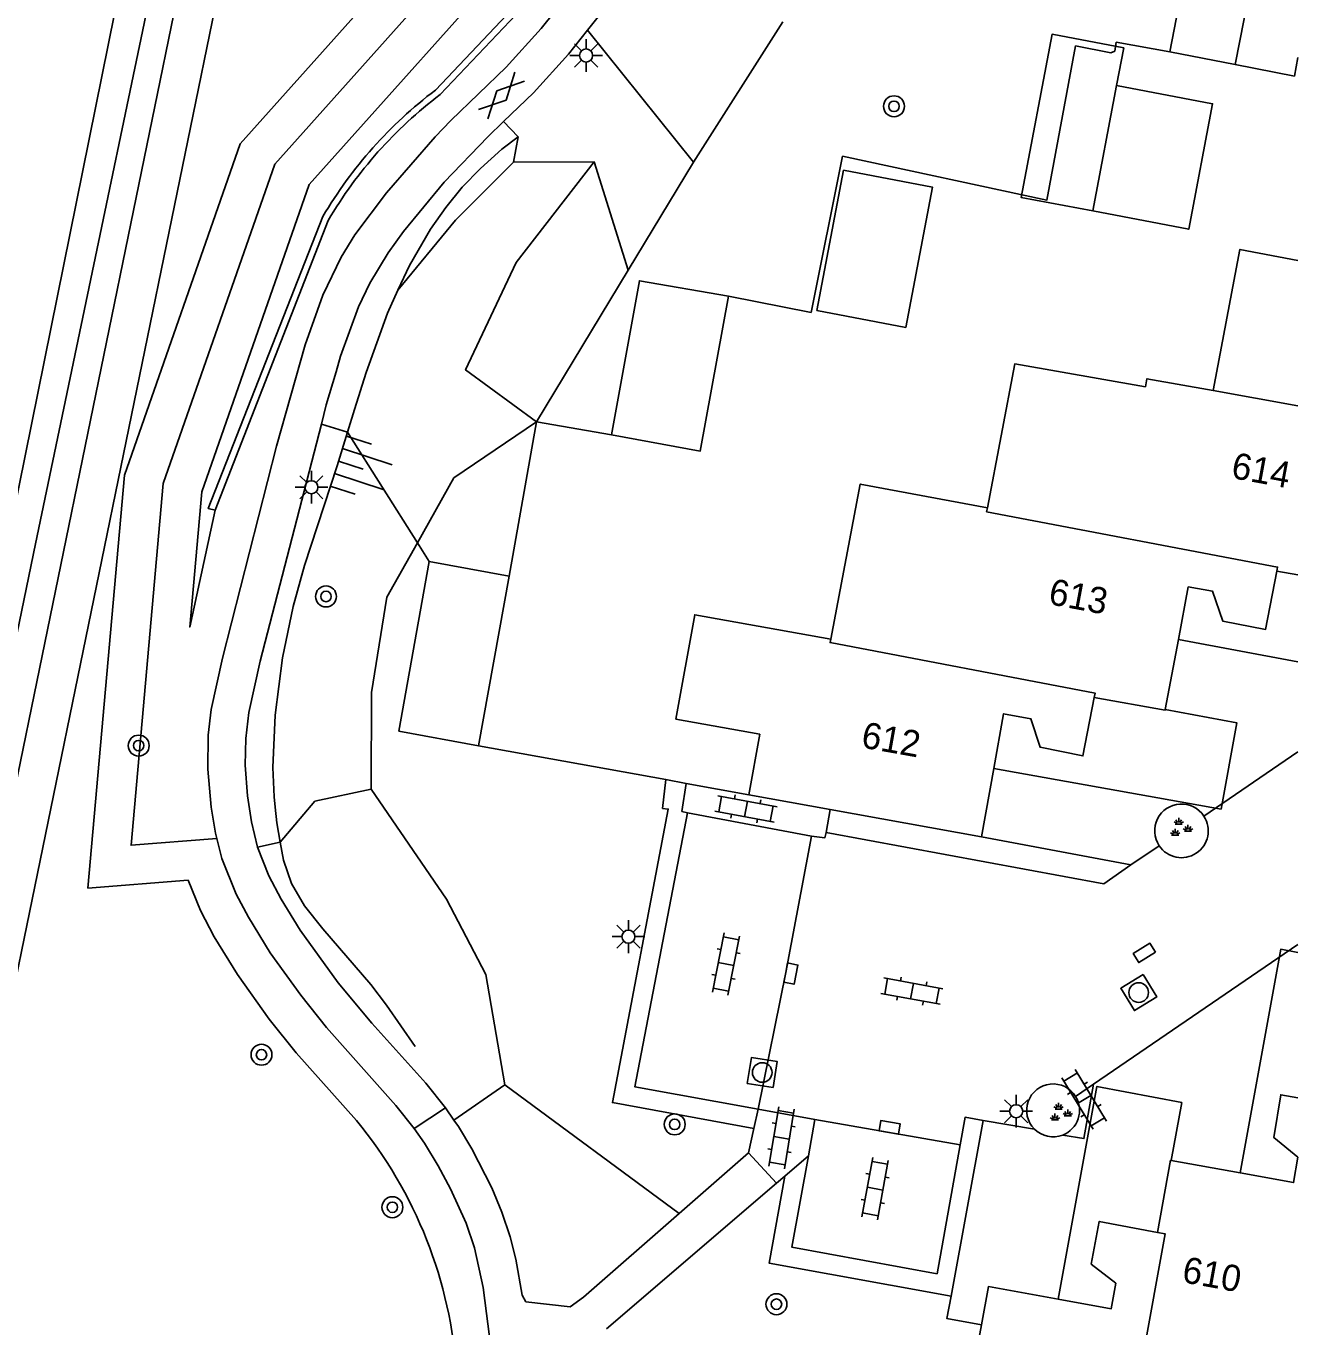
# Model space of a CAD drawing. Extents: x 130998 to 133001, y 398999 to 403002.
# Drawn here: x 132951.43 to 133000, y 399704.56 to 399754.23 of the extents above; entities that cross this region are included whole.
import ezdxf

# ---------------------------------------------------------------- set-up
doc = ezdxf.new("R2010")
doc.units = 0
for name, color, linetype in [('gg-afsc-erfafscheiding', 7, 'Continuous'), ('gg-afsc-hekwerk', 7, 'Continuous'), ('gg-afsc-muur', 7, 'Continuous'), ('gg-anno-huisnummerreeks BGT', 7, 'Continuous'), ('gg-bbg-bijgebouw', 7, 'Continuous'), ('gg-bbg-gedigitaliseerde bebouwing', 7, 'Continuous'), ('gg-bbg-gedigitaliseerde bijgebouw', 7, 'Continuous'), ('gg-bbg-hoofdgebouw', 7, 'Continuous'), ('gg-bbg-luifel en loopbrug', 7, 'Continuous'), ('gg-bbg-tussenscheiding', 7, 'Continuous'), ('gg-knt-BGT kruinlijn', 7, 'Continuous'), ('gg-knt-bovenkant onderkant talud', 7, 'Continuous'), ('gg-knt-verharding', 7, 'Continuous'), ('gg-knt-verharding nz', 7, 'Continuous'), ('gt-grn-groengrens', 7, 'Continuous'), ('gt-grn-weggrens', 7, 'Continuous'), ('gt-symb-boom', 7, 'Continuous'), ('gt-symb-gesloten verharding', 7, 'Continuous'), ('gt-symb-groenvak', 7, 'Continuous'), ('gt-symb-klinker verharding', 7, 'Continuous'), ('gt-symb-kolk', 7, 'Continuous'), ('gt-symb-kolk center center', 7, 'Continuous'), ('gt-symb-lichtmast', 7, 'Continuous'), ('gt-symb-rioolschacht', 7, 'Continuous'), ('gt-symb-talud symbool', 7, 'Continuous')]:
    doc.layers.add(name, color=color, linetype=linetype)

# ---------------------------------------------------------------- blocks, each defined once
blk = doc.blocks.new('gt0-GRVAK')
at = {"layer": 'gt-symb-groenvak'}
for p, q in [((-0.11, 0.189), (-0.228, 0.24)), ((-0.182, 0.153), (0.088, 0.153)), ((-0.091, 0.211), (-0.156, 0.322)), ((-0.047, 0.214), (-0.047, 0.393)), ((-0.004, 0.211), (0.061, 0.322)), ((0.015, 0.189), (0.133, 0.24)), ((0.262, -0.052), (0.197, 0.059)), ((0.305, -0.049), (0.305, 0.13)), ((0.349, -0.052), (0.414, 0.059)), ((-0.245, -0.228), (-0.363, -0.177)), ((-0.318, -0.264), (-0.047, -0.264)), ((-0.226, -0.206), (-0.291, -0.095)), ((-0.183, -0.203), (-0.183, -0.024)), ((-0.139, -0.206), (-0.074, -0.095)), ((-0.12, -0.228), (-0.002, -0.177)), ((0.243, -0.074), (0.125, -0.023)), ((0.17, -0.11), (0.441, -0.11)), ((0.368, -0.074), (0.486, -0.023))]:
    blk.add_line(p, q, dxfattribs=at)
blk = doc.blocks.new('gt0-BOOM')
at = {"layer": 'gt-symb-boom'}
for radius in [0.4, 0.2]:
    blk.add_circle((0, 0), radius, dxfattribs=at)
blk = doc.blocks.new('gt0-LMAST')
at = {"layer": 'gt-symb-lichtmast'}
for p, q in [((-0.005, 0.246), (-0.005, 0.621)), ((-0.182, 0.173), (-0.447, 0.438)), ((0.172, 0.173), (0.437, 0.438)), ((-0.255, -0.004), (-0.63, -0.004)), ((-0.182, -0.181), (-0.447, -0.446)), ((-0.005, -0.254), (-0.005, -0.629)), ((0.437, -0.446), (0.172, -0.181)), ((0.245, -0.004), (0.62, -0.004))]:
    blk.add_line(p, q, dxfattribs=at)
blk.add_circle((-0.005, -0.004), 0.25, dxfattribs=at)
blk = doc.blocks.new('gt0-TALUD_1')
at = {"layer": 'gt-symb-talud symbool'}
for p, q in [((-1, -1), (-1, 0)), ((-0.5, -2), (-0.5, 0)), ((0, -1), (0, 0)), ((0.5, -2), (0.5, 0)), ((1, -1), (1, 0))]:
    blk.add_line(p, q, dxfattribs=at)
blk = doc.blocks.new('gt0-RS')
at = {"layer": 'gt-symb-rioolschacht'}
blk.add_lwpolyline([(-0.5, -0.5), (0.5, -0.5), (0.5, 0.5), (-0.5, 0.5)], close=True, dxfattribs=at)
blk.add_circle((0, 0), 0.375, dxfattribs=at)
blk = doc.blocks.new('gt0-KL1')
at = {"layer": 'gt-symb-klinker verharding'}
for p, q in [((-1.15, 0.3), (1.15, 0.3)), ((-1, -0.3), (-1, 0.3)), ((-0.5, 0.3), (-0.5, 0.45)), ((0, -0.3), (0, 0.3)), ((0.5, 0.3), (0.5, 0.45)), ((1, -0.3), (1, 0.3)), ((-1.15, -0.3), (1.15, -0.3)), ((-0.5, -0.45), (-0.5, -0.3)), ((0.5, -0.45), (0.5, -0.3))]:
    blk.add_line(p, q, dxfattribs=at)
blk = doc.blocks.new('gt0-KOLKCC')
at = {"layer": 'gt-symb-kolk center center'}
blk.add_lwpolyline([(-0.375, 0.2), (0.375, 0.2), (0.375, -0.2), (-0.375, -0.2)], close=True, dxfattribs=at)
blk = doc.blocks.new('gt0-KOLK')
at = {"layer": 'gt-symb-kolk'}
blk.add_lwpolyline([(0, 0), (0.375, 0), (0.375, 0.4), (-0.375, 0.4), (-0.375, 0), (0, 0)], dxfattribs=at)
blk = doc.blocks.new('gt0-GESVH1')
at = {"layer": 'gt-symb-gesloten verharding'}
for p, q in [((-0.992, -0.261), (0.008, 0.239)), ((0.008, -0.261), (-0.992, 0.239)), ((0.008, 0.239), (1.008, -0.261)), ((1.008, 0.239), (0.008, -0.261))]:
    blk.add_line(p, q, dxfattribs=at)

msp = doc.modelspace()

# ---------------------------------------------------------------- linework, layer by layer
at = {"layer": 'gg-afsc-erfafscheiding'}
for p, q in [((132993.062, 399753.617), (132993.004, 399753.273)), ((132993.062, 399753.617), (132995.102, 399753.237)), ((132969.886, 399733.224), (132970.919, 399739.114)), ((132970.919, 399739.114), (132973.784, 399738.615)), ((132968.706, 399726.745), (132975.866, 399725.454)), ((132987.983, 399712.446), (132986.754, 399705.729))]:
    msp.add_line(p, q, dxfattribs=at)
msp.add_lwpolyline([(132986.754, 399705.729), (132986.597, 399704.874), (132987.91, 399704.633)], dxfattribs=at)
at = {"layer": 'gg-afsc-hekwerk'}
msp.add_line((132981.414, 399743.284), (132978.257, 399743.917), dxfattribs=at)
msp.add_lwpolyline([(132993.004, 399753.273), (132992.851, 399753.206), (132991.505, 399753.466), (132990.415, 399747.58), (132982.612, 399749.258), (132981.414, 399743.284)], dxfattribs=at)
at = {"layer": 'gg-afsc-muur'}
for p, q in [((132975.866, 399725.454), (132976.642, 399725.311)), ((132976.642, 399725.311), (132979.03, 399724.87))]:
    msp.add_line(p, q, dxfattribs=at)
at = {"layer": 'gg-bbg-bijgebouw'}
for p, q in [((132966.827, 399733.786), (132965.665, 399727.309)), ((132969.886, 399733.224), (132966.827, 399733.786)), ((132969.886, 399733.224), (132968.706, 399726.745)), ((132965.665, 399727.309), (132968.706, 399726.745))]:
    msp.add_line(p, q, dxfattribs=at)
for points in [[(132978.257, 399743.917), (132974.856, 399744.5), (132973.784, 399738.615)], [(132973.784, 399738.615), (132977.178, 399737.997), (132978.257, 399743.917)]]:
    msp.add_lwpolyline(points, dxfattribs=at)
at = {"layer": 'gg-bbg-gedigitaliseerde bebouwing'}
msp.add_line((132996.761, 399740.309), (133000, 399739.729), dxfattribs=at)
for points in [[(132988.14, 399735.83), (132989.186, 399741.327), (132994.177, 399740.455)], [(132994.177, 399740.455), (132994.235, 399740.761), (132996.761, 399740.309)], [(132988.14, 399735.83), (132983.285, 399736.737), (132982.16, 399730.819)], [(132982.16, 399730.819), (132976.965, 399731.75), (132976.25, 399727.76)]]:
    msp.add_lwpolyline(points, dxfattribs=at)
at = {"layer": 'gg-bbg-gedigitaliseerde bijgebouw'}
for p, q in [((132996.172, 399758.784), (132995.102, 399753.237)), ((132997.606, 399752.754), (132998.675, 399758.302)), ((132995.102, 399753.237), (132997.606, 399752.754)), ((132993.074, 399751.957), (132992.163, 399747.165))]:
    msp.add_line(p, q, dxfattribs=at)
for points in [[(132992.163, 399747.165), (132995.826, 399746.468), (132996.738, 399751.261), (132993.074, 399751.957)], [(132981.633, 399743.364), (132982.652, 399748.721), (132986.04, 399748.077), (132985.022, 399742.72), (132981.633, 399743.364)]]:
    msp.add_lwpolyline(points, dxfattribs=at)
at = {"layer": 'gg-bbg-hoofdgebouw'}
for p, q in [((132999.19, 399733.42), (133000, 399733.272)), ((132995.434, 399730.803), (132994.934, 399728.133)), ((132988.386, 399725.88), (132987.92, 399723.27)), ((132982.135, 399724.311), (132979.03, 399724.87)), ((132987.92, 399723.27), (132982.135, 399724.311)), ((132997.795, 399710.438), (132995.161, 399710.914))]:
    msp.add_line(p, q, dxfattribs=at)
for points in [[(132999.19, 399733.42), (132998.76, 399731.19), (132997.13, 399731.51), (132996.74, 399732.65), (132995.81, 399732.81), (132995.434, 399730.803)], [(132992.22, 399728.59), (132991.79, 399726.36), (132990.15, 399726.69), (132989.8, 399727.78), (132988.76, 399727.97), (132988.386, 399725.88)], [(132994.934, 399728.133), (132994.93, 399728.11), (132992.22, 399728.59)], [(132979.03, 399724.87), (132979.45, 399727.19), (132976.25, 399727.76)], [(132997.795, 399710.438), (132999.83, 399710.07), (133000, 399711.035), (132999.08, 399711.79), (132999.34, 399713.42), (133000, 399713.307)], [(132995.161, 399710.914), (132995.13, 399710.92), (132994.632, 399708.166)], [(132994.632, 399708.166), (132992.409, 399708.586), (132992.101, 399706.955), (132993.05, 399706.23)], [(132990.848, 399705.616), (132988.18, 399706.1), (132987.91, 399704.633)], [(132993.05, 399706.23), (132992.87, 399705.25), (132990.848, 399705.616)], [(132987.91, 399704.633), (132986.538, 399697.193), (132986.583, 399697.172), (132986.235, 399695.305)]]:
    msp.add_lwpolyline(points, dxfattribs=at)
at = {"layer": 'gg-bbg-luifel en loopbrug'}
msp.add_line((132995.434, 399730.803), (133000, 399729.949), dxfattribs=at)
for points in [[(132993.074, 399751.957), (132993.347, 399753.392), (132990.609, 399753.913), (132989.425, 399747.686), (132992.163, 399747.165)], [(132997.606, 399752.754), (132999.864, 399752.318), (133000, 399753.023)], [(132996.761, 399740.309), (132997.786, 399745.698), (133000, 399745.276)], [(132988.386, 399725.88), (132997.065, 399724.329), (132997.666, 399727.619), (132994.934, 399728.133)], [(132997.795, 399710.438), (132999.34, 399718.981), (133000, 399718.854)], [(132995.161, 399710.914), (132995.561, 399713.126), (132992.321, 399713.741), (132990.848, 399705.616)]]:
    msp.add_lwpolyline(points, dxfattribs=at)
at = {"layer": 'gg-bbg-tussenscheiding'}
for points in [[(132999.19, 399733.42), (132999.218, 399733.569), (132988.109, 399735.682), (132988.14, 399735.83)], [(132992.22, 399728.59), (132992.252, 399728.76), (132982.133, 399730.685), (132982.16, 399730.819)], [(132994.632, 399708.166), (132994.935, 399708.109), (132993.229, 399698.715), (132993.454, 399698.674)]]:
    msp.add_lwpolyline(points, dxfattribs=at)
at = {"layer": 'gg-knt-BGT kruinlijn'}
msp.add_lwpolyline([(132916.183, 399574.636), (132918.265, 399583.949), (132945.303, 399707.72), (132960.67, 399783.675), (132976.989, 399855.274), (132979.816, 399867.561)], dxfattribs=at)
at = {"layer": 'gg-knt-bovenkant onderkant talud'}
for p, q in [((132976.921, 399749.034), (132980.333, 399754.389)), ((132974.426, 399744.91), (132976.921, 399749.034)), ((132970.919, 399739.114), (132974.426, 399744.91)), ((132963.978, 399739.585), (132963.709, 399738.719)), ((132969.721, 399713.808), (132976.366, 399708.885))]:
    msp.add_line(p, q, dxfattribs=at)
for points in [[(132918.836, 399574.129), (132925.748, 399602.141), (132936.378, 399650.351), (132948.852, 399714.662), (132959.327, 399765.694), (132988.866, 399899.972), (133000, 399946.275)], [(132970.224, 399750), (132969.606, 399749.522), (132968.781, 399748.792), (132968.091, 399748.07), (132967.456, 399747.293), (132966.877, 399746.472), (132966.069, 399745.089), (132965.632, 399744.137)], [(132965.632, 399744.137), (132965.234, 399743.269), (132964.417, 399740.998), (132963.978, 399739.585)], [(132970.919, 399739.114), (132967.765, 399736.972), (132966.377, 399734.498)], [(132963.709, 399738.719), (132963.311, 399737.436), (132962.063, 399733.636), (132961.633, 399732.059), (132961.229, 399730.099), (132960.946, 399727.918), (132960.862, 399725.92), (132960.907, 399724.798), (132960.947, 399724.402)], [(132966.377, 399734.498), (132965.208, 399732.415), (132964.628, 399728.78), (132964.616, 399725.087)], [(132964.616, 399725.087), (132967.492, 399720.892), (132968.993, 399718.018), (132969.721, 399713.808)], [(132960.947, 399724.402), (132961.007, 399723.802), (132961.138, 399723.066)], [(132961.138, 399723.066), (132961.261, 399722.379), (132961.567, 399721.488), (132962.071, 399720.63), (132962.76, 399719.759), (132964.598, 399717.635), (132965.201, 399716.841), (132966.288, 399715.264)]]:
    msp.add_lwpolyline(points, dxfattribs=at)
at = {"layer": 'gg-knt-verharding'}
for p, q in [((132996.409, 399724.058), (133000, 399726.519)), ((132981.424, 399723.296), (132976.69, 399724.185)), ((132982.135, 399724.311), (132981.985, 399723.44)), ((132960.036, 399723.841), (132960.277, 399722.871)), ((132993.623, 399722.199), (132987.92, 399723.27)), ((132993.623, 399722.199), (132994.7, 399722.93)), ((132992.198, 399713.827), (133000, 399719.155)), ((132991.509, 399713.357), (132992.198, 399713.827)), ((132967.45, 399712.925), (132967.773, 399712.459)), ((132979.228, 399712.134), (132979.39, 399712.867)), ((132979.39, 399712.867), (132981.558, 399712.483)), ((132981.558, 399712.483), (132981.307, 399711.089)), ((132979.024, 399711.207), (132979.228, 399712.134)), ((132987.983, 399712.446), (132989.934, 399712.114)), ((132976.366, 399708.885), (132979.024, 399711.207)), ((132980.087, 399710.043), (132979.024, 399711.207)), ((132981.307, 399711.089), (132980.406, 399710.317)), ((132973.6, 399704.48), (132980.087, 399710.043)), ((132980.406, 399710.317), (132980.087, 399710.043)), ((132972.72, 399705.7), (132976.366, 399708.885))]:
    msp.add_line(p, q, dxfattribs=at)
for points in [[(132972.872, 399754.066), (132973.696, 399755.097), (132974.849, 399756.737), (132975.545, 399757.974), (132975.946, 399758.889), (132976.279, 399759.834), (132976.724, 399761.542), (132977.067, 399763.515), (132977.297, 399765.502), (132977.598, 399769.141), (132978.07, 399777.137), (132978.411, 399781.656), (132979.697, 399782.106), (132982.721, 399781.389)], [(132972.561, 399755.963), (132971.106, 399754.139), (132969.77, 399752.654), (132967.654, 399750.625), (132967.054, 399750), (132965.198, 399747.857), (132963.993, 399746.255), (132963.468, 399745.407), (132962.766, 399743.952), (132962.089, 399742.061), (132960.998, 399738.191), (132958.933, 399730.096), (132958.508, 399728.137), (132958.391, 399727.147), (132958.379, 399725.849), (132958.504, 399724.397), (132958.663, 399723.407), (132958.713, 399723.208)], [(132969.667, 399750.58), (132970.805, 399751.672), (132972.144, 399753.155), (132972.872, 399754.066)], [(132963.271, 399741.024), (132963.446, 399741.618), (132964.132, 399743.504), (132964.559, 399744.405), (132965.257, 399745.565), (132965.845, 399746.376), (132967.405, 399748.261), (132969.062, 399750), (132969.667, 399750.58)], [(132963.271, 399741.024), (132962.899, 399739.762), (132962.71, 399739.03)], [(132962.71, 399739.03), (132960.373, 399729.977), (132959.938, 399728.019), (132959.82, 399727.029), (132959.806, 399726.001), (132959.892, 399724.834), (132960.036, 399723.841)], [(132976.642, 399725.311), (132976.477, 399724.24), (132976.69, 399724.185)], [(132976.69, 399724.185), (132974.674, 399713.731), (132979.39, 399712.867)], [(132981.985, 399723.44), (132981.938, 399723.234), (132981.424, 399723.296)], [(132981.985, 399723.44), (132992.589, 399721.472), (132993.623, 399722.199)], [(132966.256, 399712.134), (132965.55, 399713.016), (132962.9, 399715.99), (132961.92, 399717.219), (132960.756, 399718.845), (132959.923, 399720.197), (132959.455, 399721.085), (132958.908, 399722.439), (132958.713, 399723.208)], [(132960.277, 399722.871), (132960.708, 399721.784), (132961.172, 399720.893), (132961.9, 399719.704), (132963.355, 399717.697), (132964.631, 399716.157), (132966.703, 399713.862), (132967.45, 399712.925)], [(132991.017, 399711.885), (132991.827, 399711.75), (132992.198, 399713.827)], [(132987.103, 399711.505), (132987.287, 399712.565), (132987.983, 399712.446)], [(132970.692, 399677.488), (132970.266, 399679.113), (132969.9, 399681.086), (132969.678, 399682.794), (132969.539, 399684.784), (132969.458, 399690.574), (132969.311, 399695.574), (132969.309, 399698.451), (132969.393, 399700.961), (132969.188, 399703.684), (132968.886, 399706.061), (132968.555, 399707.573), (132968.236, 399708.52), (132967.646, 399709.828), (132967.175, 399710.715), (132966.654, 399711.57), (132966.256, 399712.134)], [(132967.773, 399712.459), (132967.941, 399712.216), (132968.456, 399711.356), (132969.214, 399709.865), (132969.604, 399708.942), (132969.921, 399707.995), (132970.13, 399707.147), (132970.372, 399705.768), (132970.521, 399705.521), (132972.206, 399705.327), (132972.72, 399705.7)], [(132981.307, 399711.089), (132980.678, 399707.598), (132986.219, 399706.589), (132987.103, 399711.505)]]:
    msp.add_lwpolyline(points, dxfattribs=at)
for centre, radius, start, end in [((132995.55, 399723.501), 1.024, 32.9856, 213.8668), ((132995.551, 399723.499), 1.024, 213.7921, 33.0603), ((132990.65, 399712.826), 1.01, 31.6972, 224.8643), ((132990.65, 399712.826), 1.01, 291.3007, 31.736), ((132990.65, 399712.826), 1.01, 224.8329, 291.2885)]:
    msp.add_arc(centre, radius, start, end, dxfattribs=at)
at = {"layer": 'gg-knt-verharding nz'}
msp.add_line((132987.103, 399711.505), (132981.558, 399712.483), dxfattribs=at)
msp.add_lwpolyline([(132979.39, 399712.867), (132980.439, 399718.088), (132981.424, 399723.296)], dxfattribs=at)
at = {"layer": 'gt-grn-groengrens'}
for p, q in [((132972.872, 399754.066), (132976.921, 399749.034)), ((132970.224, 399750), (132969.667, 399750.58)), ((132970.043, 399749.033), (132970.224, 399750)), ((132973.123, 399749.046), (132970.043, 399749.033)), ((132974.426, 399744.91), (132973.123, 399749.046)), ((132958.66, 399735.737), (132962.971, 399746.808)), ((132962.71, 399739.03), (132963.709, 399738.719)), ((132963.709, 399738.719), (132966.377, 399734.498)), ((132966.377, 399734.498), (132966.827, 399733.786)), ((132960.277, 399722.871), (132961.138, 399723.066)), ((132969.721, 399713.808), (132967.773, 399712.459))]:
    msp.add_line(p, q, dxfattribs=at)
for points in [[(132999.552, 399657.607), (132956.051, 399665.537), (132938.608, 399571.998), (132920.674, 399575.315), (132927.209, 399601.8), (132937.847, 399650.047), (132950.323, 399714.368), (132960.794, 399765.382), (132990.328, 399899.635), (133000, 399939.78)], [(132981.325, 399870.514), (132968.735, 399814.336), (132957.99, 399764.152), (132951.789, 399734.458), (132938.92, 399671.971), (132932.576, 399642.399), (132918.846, 399580.545), (132915.854, 399567.248)], [(132988.059, 399822.2), (132979.416, 399822.611), (132975.751, 399812.992), (132970.642, 399793.984), (132968.98, 399785.884), (132968.768, 399775.514), (132970.348, 399771.17), (132968.066, 399759.187), (132959.613, 399749.728), (132955.187, 399737.082), (132953.795, 399721.315), (132957.622, 399721.617), (132958.093, 399720.453), (132958.62, 399719.453), (132959.506, 399718.014), (132960.723, 399716.314), (132961.753, 399715.023), (132964.049, 399712.446)], [(132986.498, 399820.772), (132980.43, 399821.061), (132977.18, 399812.53), (132972.102, 399793.639), (132970.477, 399785.717), (132970.274, 399775.764), (132971.899, 399771.295), (132969.461, 399758.498), (132960.93, 399748.951), (132956.664, 399736.763), (132955.446, 399722.95), (132958.713, 399723.208)], [(132984.807, 399819.351), (132981.445, 399819.511), (132978.609, 399812.067), (132973.562, 399793.293), (132971.974, 399785.549), (132971.779, 399776.013), (132973.45, 399771.42), (132970.857, 399757.808), (132962.247, 399748.174), (132958.142, 399736.444), (132957.686, 399731.276), (132958.66, 399735.737)], [(132967.062, 399751.781), (132970.694, 399755.618), (132972.839, 399759.584), (132974.076, 399764.079), (132975.637, 399781.985), (132978.459, 399799.205), (132980.986, 399810.76)], [(132967.244, 399751.609), (132970.876, 399755.446), (132973.177, 399759.491), (132974.413, 399763.986), (132975.982, 399781.929), (132978.804, 399799.148), (132981.327, 399810.683)], [(132970.043, 399749.033), (132967.83, 399746.82), (132965.632, 399744.137)], [(132973.123, 399749.046), (132970.146, 399745.196), (132968.216, 399741.095), (132970.919, 399739.114)], [(132962.767, 399746.953), (132958.39, 399735.801), (132958.66, 399735.737)], [(132975.866, 399725.454), (132975.736, 399724.354), (132975.954, 399724.327), (132973.821, 399713.126), (132979.228, 399712.134)], [(132961.138, 399723.066), (132962.466, 399724.631), (132964.616, 399725.087)], [(132986.754, 399705.729), (132979.807, 399706.994), (132980.406, 399710.317)]]:
    msp.add_lwpolyline(points, dxfattribs=at)
for centre, radius, start, end in [((132977.176, 399738.459), 16.726, 127.2057, 149.4816), ((132977.204, 399738.442), 16.509, 127.1059, 149.5545), ((132950.918, 399701.656), 16.995, 3.6387, 39.4096)]:
    msp.add_arc(centre, radius, start, end, dxfattribs=at)
at = {"layer": 'gt-grn-weggrens'}
msp.add_line((132967.45, 399712.925), (132966.256, 399712.134), dxfattribs=at)

# ---------------------------------------------------------------- block references
at = {"layer": 'gt-symb-boom'}
for p in [(132984.575, 399751.162), (132962.887, 399732.448), (132955.735, 399726.753), (132960.424, 399714.951), (132976.201, 399712.292), (132965.421, 399709.128), (132980.086, 399705.426)]:
    msp.add_blockref('gt0-BOOM', p, dxfattribs=at)
at = {"layer": 'gt-symb-gesloten verharding', "rotation": 45.810353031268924}
msp.add_blockref('gt0-GESVH1', (132969.572, 399751.579), dxfattribs=at)
at = {"layer": 'gt-symb-groenvak'}
for p in [(132995.494, 399723.602), (132990.905, 399712.725)]:
    msp.add_blockref('gt0-GRVAK', p, dxfattribs=at)
at = {"layer": 'gt-symb-klinker verharding'}
for p, rotation in [((132978.922, 399724.335), 169.51061018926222), ((132978.161, 399718.415), 78.70129979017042), ((132985.259, 399717.38), 169.51061018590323), ((132991.838, 399713.245), 121.25848530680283), ((132980.282, 399711.782), -99.32106071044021), ((132983.854, 399709.839), 79.56697526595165)]:
    msp.add_blockref('gt0-KL1', p, dxfattribs=dict(at, rotation=rotation))
at = {"layer": 'gt-symb-kolk'}
for p, rotation in [((132980.439, 399718.088), -101.36613785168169), ((132984.372, 399711.981), -9.905079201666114)]:
    msp.add_blockref('gt0-KOLK', p, dxfattribs=dict(at, rotation=rotation))
at = {"layer": 'gt-symb-kolk center center', "rotation": -148.45632657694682}
msp.add_blockref('gt0-KOLKCC', (132994.134, 399718.838), dxfattribs=at)
at = {"layer": 'gt-symb-lichtmast'}
for p in [(132972.823, 399753.107), (132962.335, 399736.621), (132974.44, 399719.463), (132989.246, 399712.797)]:
    msp.add_blockref('gt0-LMAST', p, dxfattribs=at)
at = {"layer": 'gt-symb-rioolschacht'}
for p, rotation in [((132993.918, 399717.324), -148.53512697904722), ((132979.543, 399714.273), 80.9708011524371)]:
    msp.add_blockref('gt0-RS', p, dxfattribs=dict(at, rotation=rotation))
at = {"layer": 'gt-symb-talud symbool', "xscale": 1.000250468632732, "yscale": 1.0002504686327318, "rotation": 71.94544753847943}
msp.add_blockref('gt0-TALUD_1', (132963.36, 399737.616), dxfattribs=at)

# ---------------------------------------------------------------- texts
at = {"layer": 'gg-anno-huisnummerreeks BGT'}
for s, rotation, p in [('614', 349.6, (132997.411, 399736.978)), ('613', 349.4, (132990.433, 399732.164)), ('612', 349.9, (132983.284, 399726.69)), ('610', 349.7, (132995.532, 399706.275))]:
    msp.add_text(s, height=1, rotation=rotation, dxfattribs=at).set_placement(p)

doc.saveas('drawing.dxf')
